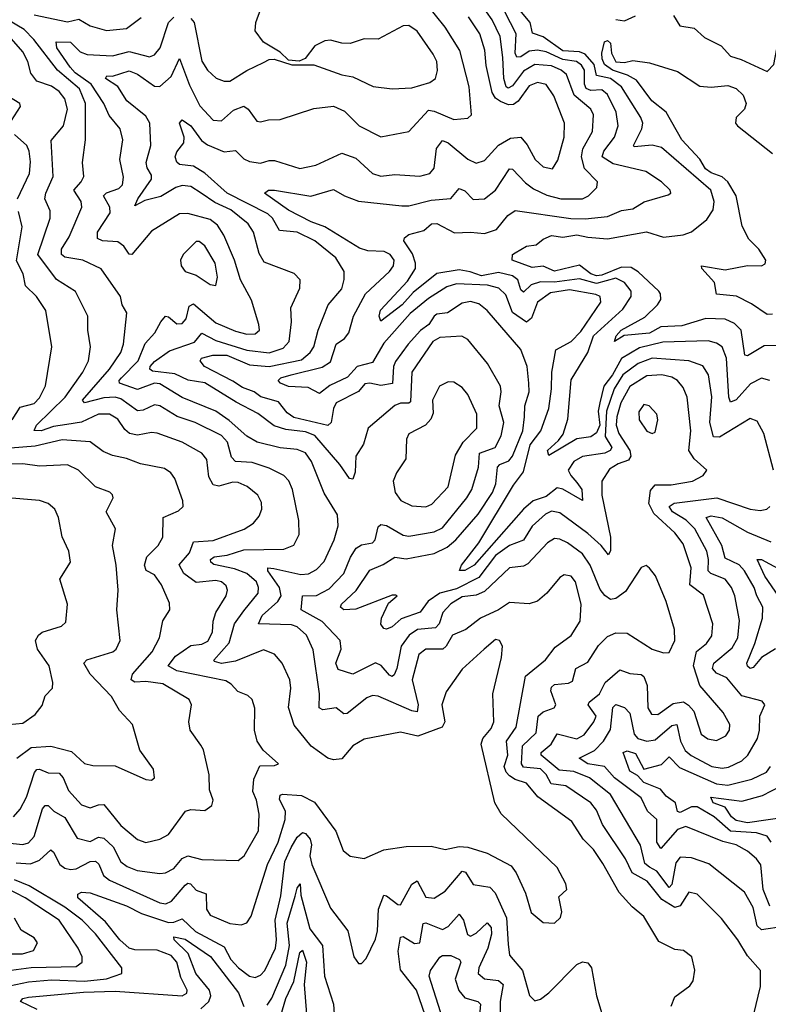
# Model space of a CAD drawing. Extents: x 1552033 to 1694788, y 811965 to 917215.
# Tile 534 of 632: x 1647064 to 1649740, y 901685 to 905205. Entities that reach past the tile are written whole.
import ezdxf

# ---------------------------------------------------------------- set-up
doc = ezdxf.new("R2010")
doc.units = 0

msp = doc.modelspace()

# ---------------------------------------------------------------- linework, layer by layer
at = {"layer": '0CON20XD'}
for points in [[(1648785, 903717.1), (1648794.3, 903765), (1648777.9, 903825), (1648785.3, 903875), (1648782, 903895), (1648735.7, 903975.7), (1648665, 904062.2), (1648644, 904074), (1648565, 904068.5), (1648540.4, 904055), (1648465.2, 903945), (1648461.2, 903838.8), (1648455, 903833.7), (1648425, 903834.3), (1648405, 903825.2), (1648309.5, 903745), (1648292.6, 903687.4), (1648265.3, 903644.7), (1648262.5, 903587.5), (1648255, 903562.2), (1648242.9, 903565), (1648207.8, 903615), (1648118.2, 903718.2), (1648085, 903731.2), (1648015, 903739.7), (1647973, 903753), (1647915, 903797.2), (1647837.9, 903837.9), (1647725, 903906.8), (1647665.9, 903915.9), (1647618.7, 903938.7), (1647538, 903948), (1647528.7, 903955), (1647529.6, 903965), (1647545, 903983.5), (1647599.4, 904020.6), (1647688.2, 904051.8), (1647715, 904084.2), (1647765, 904057.6), (1647875, 904023.1), (1647955, 904013.8), (1648005, 904031), (1648026.8, 904055), (1648034.7, 904125), (1648032.3, 904175), (1648065.5, 904245), (1648066.7, 904275), (1648045, 904297.8), (1647938, 904338), (1647919.2, 904369.2), (1647899.2, 904445), (1647880.9, 904475), (1647818.2, 904525), (1647761.8, 904551.8), (1647712.5, 904585), (1647675, 904608.9), (1647645, 904611.7), (1647622, 904605), (1647567.6, 904572.4), (1647511.4, 904558.6), (1647475, 904540), (1647485.5, 904565), (1647535.2, 904635), (1647535, 904649.2), (1647519.4, 904675), (1647515.3, 904695), (1647532.4, 904755), (1647528.8, 904835), (1647515, 904860), (1647447.1, 904915), (1647415, 904965.9), (1647370.9, 904995), (1647375, 905004), (1647395, 905003.1), (1647455, 905022.8), (1647485, 905009.8), (1647545, 904967.9), (1647565, 904966.6), (1647605, 905002.4), (1647635, 905066.9), (1647670.6, 904970.6), (1647707.4, 904897.4), (1647755, 904846.2), (1647785, 904843.8), (1647828.3, 904881.7), (1647865, 904895.3), (1647880.4, 904885), (1647911.7, 904841.7), (1647925, 904839.5), (1647952.6, 904847.4), (1647995, 904847.8), (1648115, 904888.1), (1648185, 904895.3), (1648225, 904877.5), (1648277.5, 904825), (1648355, 904786.4), (1648455, 904805.5), (1648525, 904881), (1648545, 904878.1), (1648615, 904848.2), (1648665, 904853.3), (1648678.1, 904865), (1648670, 904965), (1648637.5, 905095), (1648585, 905178.8), (1648515, 905264.1)], [(1647675, 905209.6), (1647687.4, 905195), (1647715, 905056.9), (1647735, 905024.6), (1647765.7, 904995.7), (1647794.7, 904984.7), (1647815, 904985.3), (1647875, 905023.5), (1647935, 905052.5), (1647955, 905063.3), (1647973.6, 905063.6), (1648036.2, 905043.8), (1648115, 905043.3), (1648215, 905008.5), (1648255, 905000.4), (1648326.7, 904966.7), (1648395, 904957.5), (1648465, 904961.2), (1648529.3, 904980.7), (1648549.5, 904995), (1648556.8, 905023.2), (1648554.2, 905055), (1648541.3, 905081.3), (1648485, 905164.6), (1648455, 905184.7), (1648435, 905183.3), (1648345, 905135.4), (1648295, 905136.2), (1648245, 905120), (1648215, 905121.1), (1648175, 905132.2), (1648155, 905129.1), (1648118.9, 905111.1), (1648083.8, 905066.2), (1648063, 905057), (1648025, 905060), (1647995, 905088.8), (1647935, 905124.3), (1647904.8, 905164.8), (1647908, 905195), (1647944.1, 905294.1)], [(1649758.4, 903595), (1649723.9, 903725), (1649699.5, 903769.5), (1649675, 903778.8), (1649565, 903712.2), (1649543.9, 903713.9), (1649530, 903765), (1649537.2, 903857.2), (1649525.8, 903935.8), (1649505, 903967.8), (1649455.2, 903985.2), (1649325, 903995.1), (1649275, 903976), (1649220.1, 903935), (1649188.2, 903885), (1649161, 903805), (1649157, 903715), (1649179.8, 903675), (1649174.2, 903665), (1649155, 903655.4), (1649075, 903642.9), (1649044.6, 903625), (1649024.6, 903595), (1649033.2, 903575), (1649055, 903550.4), (1649072.7, 903525), (1649075, 903486.2), (1649005, 903526.7), (1648985, 903531.1), (1648945, 903500.2), (1648898.9, 903485), (1648865, 903454.5), (1648688, 903255), (1648655, 903235.3), (1648635.8, 903235.8), (1648642.4, 903255), (1648705, 903334.6), (1648829.2, 903540.8), (1648865, 903588.5), (1648888.9, 903685), (1648926.2, 903735), (1648955.2, 903814.8), (1648965.2, 903885), (1648965.5, 903944.5), (1648980.4, 904025), (1649034.7, 904055), (1649069.2, 904090.8), (1649141.4, 904195), (1649138.8, 904215), (1649122.9, 904222.9), (1649029.4, 904239.4), (1648961.4, 904228.6), (1648914.4, 904195.6), (1648892.6, 904137.4), (1648875, 904123.3), (1648825, 904157.6), (1648801, 904221), (1648776.9, 904245), (1648736, 904256), (1648625, 904260.8), (1648590.4, 904249.6), (1648525, 904208.5), (1648460, 904155), (1648365, 904048.2), (1648325, 903980), (1648270, 903965), (1648235, 903926.8), (1648172.5, 903897.5), (1648135, 903868), (1648095, 903890.6), (1648025, 903893.2), (1647995.5, 903905), (1647987.1, 903915), (1647997.3, 903925), (1648034.3, 903935.7), (1648145, 903962.8), (1648175, 903982.1), (1648195.2, 904044.8), (1648225, 904065.3), (1648239.8, 904085), (1648256.5, 904145), (1648299.2, 904225), (1648385.9, 904305), (1648399.4, 904325), (1648402.5, 904345), (1648387.6, 904365), (1648366.3, 904376.3), (1648308.2, 904378.2), (1648278.4, 904388.4), (1648155, 904464.2), (1648105, 904482.6), (1648024.1, 904524.1), (1647938.8, 904585), (1647952.5, 904595), (1647975, 904595.8), (1648104.4, 904574.4), (1648185, 904597.5), (1648224.9, 904574.9), (1648275, 904556.8), (1648430.1, 904540.1), (1648455, 904539.1), (1648535, 904559.8), (1648604.4, 904565.6), (1648635, 904601.9), (1648655, 904592.9), (1648685, 904562.3), (1648725, 904564.1), (1648765, 904595.3), (1648815, 904671.5), (1648825, 904671.1), (1648871.6, 904621.6), (1648900.6, 904600.6), (1648948.2, 904578.2), (1648997.5, 904565), (1649075.2, 904564.8), (1649096.5, 904575), (1649126.4, 904605), (1649129.6, 904625), (1649082.8, 904672.8), (1649071.5, 904715), (1649076.4, 904743.6), (1649111.4, 904805), (1649114.2, 904865), (1649104.7, 904885), (1649045.2, 904935), (1649018.6, 905008.6), (1648999.4, 905025), (1648965, 905040.1), (1648905, 905044.3), (1648865, 905021.3), (1648825, 904968), (1648810, 904960), (1648802.9, 904965), (1648794, 904995), (1648790.5, 905069.5), (1648781, 905145), (1648752.2, 905205), (1648711.9, 905261.9)], [(1649745, 903915.4), (1649715, 903923.3), (1649676.5, 903903.5), (1649625, 903846.5), (1649605, 903837.1), (1649598.4, 903855), (1649589.6, 903995), (1649575, 904035.3), (1649555, 904049), (1649525, 904056.8), (1649362, 904052), (1649278.6, 904031.4), (1649215, 903993.7), (1649182.8, 903935), (1649151.7, 903895), (1649137.9, 903835), (1649131.4, 903805), (1649137.6, 903755), (1649125, 903727.6), (1649105, 903713.3), (1649055, 903705.9), (1648955, 903646.7), (1648950, 903665), (1648989.8, 903700.2), (1649006.4, 903723.6), (1649023.1, 903776.9), (1649035, 903917.1), (1649095, 904014.6), (1649114.9, 904075), (1649219.8, 904170.2), (1649249.7, 904215), (1649249.8, 904235), (1649226, 904265), (1649195, 904280.9), (1649125, 904261.3), (1649065, 904278.6), (1648975, 904267.2), (1648925, 904267.7), (1648892.5, 904257.5), (1648865, 904230.4), (1648855, 904239.5), (1648844.1, 904275), (1648825, 904289.1), (1648775, 904300.9), (1648715, 904288.7), (1648674.2, 904304.1), (1648635, 904310.9), (1648555, 904297.9), (1648470.5, 904229.5), (1648431.1, 904185), (1648355, 904127.1), (1648348.9, 904145), (1648353.4, 904166.6), (1648449.7, 904270.3), (1648478.3, 904315), (1648479, 904335), (1648468.3, 904368.3), (1648437.3, 904415), (1648438.9, 904425), (1648455, 904436.5), (1648508.7, 904451.3), (1648535.3, 904474.7), (1648555, 904476.4), (1648617.4, 904442.6), (1648675, 904445.9), (1648725, 904440.3), (1648768.5, 904455), (1648808.7, 904505), (1648835, 904522.5), (1649033.9, 904493.9), (1649085, 904493), (1649165, 904501.9), (1649215, 904523.4), (1649255, 904529.2), (1649295.8, 904554.2), (1649381.7, 904578.3), (1649391.2, 904585), (1649388.6, 904595), (1649357.8, 904625), (1649302, 904662), (1649185, 904689.7), (1649145.8, 904715), (1649151.7, 904735), (1649190.4, 904785), (1649202.5, 904825), (1649196.3, 904875), (1649165, 904937.4), (1649145, 904953.8), (1649105, 904951.4), (1649088.9, 904958.9), (1649082.5, 904975), (1649082.5, 905025), (1649072.4, 905042.4), (1649054.1, 905055), (1649005, 905062.3), (1648945, 905090.4), (1648915, 905096.4), (1648885, 905092.5), (1648855, 905072.5), (1648840.9, 905070.9), (1648834.7, 905085), (1648838.9, 905155), (1648776.1, 905275)], [(1649400.6, 905220.6), (1649423.1, 905183.1), (1649474.7, 905174.7), (1649511.1, 905141.1), (1649571.5, 905111.5), (1649605, 905074.2), (1649643, 905063), (1649735, 905020), (1649758.9, 905045), (1649774.5, 905125.5), (1649779.1, 905265)], [(1649821.7, 904041.7), (1649725, 904038.4), (1649665, 904003.3), (1649655.3, 904005.3), (1649642.6, 904095), (1649618.9, 904118.9), (1649585, 904134.3), (1649516.4, 904136.4), (1649430.9, 904110.9), (1649355, 904106.7), (1649315, 904084.7), (1649224.5, 904075.5), (1649190, 904055), (1649196.2, 904075), (1649213.5, 904095), (1649298, 904142), (1649344.1, 904185), (1649355.2, 904204.8), (1649354.7, 904225), (1649348.1, 904235), (1649275, 904304), (1649248.8, 904318.8), (1649215, 904320.3), (1649145, 904291.1), (1649125, 904289.5), (1649105, 904296.6), (1649065, 904327.3), (1648975, 904305.7), (1648935, 904323.6), (1648895, 904318.5), (1648823.8, 904345), (1648825.7, 904365), (1648835, 904371.5), (1648875, 904395.2), (1648910.1, 904399.9), (1648935, 904420), (1648965, 904433), (1649005, 904427), (1649055, 904436.4), (1649095, 904427), (1649165, 904422.1), (1649303.8, 904446.2), (1649365, 904427), (1649435, 904435.9), (1649465, 904446.2), (1649519.9, 904490.1), (1649542.5, 904525), (1649546.6, 904555), (1649534.1, 904595), (1649357.9, 904747.9), (1649325, 904756), (1649260.6, 904750.6), (1649257.3, 904755), (1649287.5, 904815), (1649291.5, 904835), (1649284.4, 904855), (1649214.5, 904965), (1649175, 904994.3), (1649126, 905005), (1649116.7, 905045), (1649085, 905081.4), (1649065, 905090.3), (1649005, 905093.9), (1648935, 905143.8), (1648896.5, 905156.5), (1648888.4, 905195), (1648845, 905246.8)], [(1647050.8, 902190.8), (1647102.8, 902187.2), (1647135, 902200.5), (1647175, 902236.9), (1647185, 902228.6), (1647206.6, 902185), (1647225, 902171), (1647245, 902166.5), (1647265, 902169), (1647315, 902195.2), (1647335, 902196.1), (1647346, 902186), (1647363.4, 902145), (1647385, 902128.4), (1647565, 902047.4), (1647585.5, 902044.5), (1647606.8, 902053.2), (1647655, 902111.1), (1647665, 902117.4), (1647674, 902115), (1647695, 902092.8), (1647729.8, 902079.8), (1647731.8, 902025), (1647745, 902003.8), (1647815, 901973.3), (1647855, 901969.2), (1647875, 901975.6), (1647890.5, 901999.5), (1647949.7, 902185), (1647987.8, 902265), (1648013.1, 902345), (1648014, 902375), (1647992.9, 902417.1), (1647995, 902431.9), (1648003.5, 902436.5), (1648071.4, 902431.4), (1648117.1, 902407.1), (1648194, 902304), (1648219.6, 902235), (1648244.7, 902214.7), (1648295, 902206.5), (1648365, 902236.5), (1648445, 902249.2), (1648535, 902250.5), (1648585, 902237.8), (1648635, 902248.8), (1648665, 902246.4), (1648735, 902224.7), (1648819.9, 902179.9), (1648838.8, 902155), (1648871.7, 902081.7), (1648892.4, 902012.4), (1648935, 901977.5), (1648975, 901974.3), (1648996.7, 901995), (1649002, 902015), (1648990.7, 902069.3), (1649020, 902095), (1649015.8, 902115), (1648985, 902173.8), (1648785.3, 902365.3), (1648762.3, 902405), (1648713.7, 902615), (1648719.5, 902635), (1648748.9, 902671.1), (1648758.8, 902695), (1648754.8, 902795.2), (1648785.8, 902925), (1648788.9, 902965), (1648778.6, 902985), (1648765, 902988.8), (1648723.8, 902955), (1648645, 902882.7), (1648587.6, 902802.4), (1648573.1, 902755), (1648583.2, 902695), (1648573.6, 902675), (1648486.3, 902643.7), (1648425, 902657.7), (1648295, 902632.7), (1648255, 902608.8), (1648215, 902561.8), (1648185, 902558.8), (1648164.7, 902564.7), (1648105, 902607.5), (1648045, 902683.1), (1648024.2, 902745.8), (1648033.4, 902815), (1648029.3, 902845), (1648001.8, 902905), (1647975, 902937.1), (1647935, 902951.8), (1647835, 902911.7), (1647785, 902903), (1647760.4, 902910.4), (1647757.7, 902915), (1647812.3, 902977.7), (1647832, 903045), (1647865, 903091), (1647915.7, 903155), (1647917.3, 903175), (1647910.2, 903195), (1647875.9, 903225), (1647831.4, 903241.4), (1647757.3, 903257.3), (1647746.9, 903265), (1647746.3, 903275), (1647758.9, 903285), (1647805, 903290), (1647865, 903309.9), (1648008, 903312), (1648043.5, 903326.5), (1648062.1, 903365), (1648062, 903415), (1648039.2, 903525), (1648025.9, 903555.9), (1648007.3, 903575), (1647955, 903602.2), (1647895, 903621.6), (1647835, 903625.9), (1647820.8, 903640.8), (1647806.8, 903695), (1647785, 903718.8), (1647691.5, 903765), (1647626.5, 903786.5), (1647565, 903824.8), (1647545, 903828.2), (1647505, 903808.7), (1647485, 903806.5), (1647425, 903849.3), (1647405, 903854.9), (1647365, 903852.9), (1647294.8, 903834.8), (1647287.6, 903845), (1647385.2, 903955), (1647424.8, 904015), (1647434.8, 904045), (1647446.5, 904156.5), (1647430.4, 904185), (1647423.5, 904215), (1647355, 904314.5), (1647289.4, 904345), (1647225.6, 904355.6), (1647213.3, 904365), (1647213.5, 904385), (1647241, 904429), (1647285.3, 904534.7), (1647283.1, 904555), (1647256.7, 904595), (1647283.9, 904625), (1647293.2, 904645), (1647288.4, 904695), (1647298.9, 904775), (1647298.7, 904905), (1647277.5, 904957.5), (1647198.9, 905025), (1647114.4, 905134.4), (1647079.7, 905169.7), (1647021.8, 905205)], [(1647115, 905222.4), (1647235, 905197.9), (1647275, 905207.5), (1647315, 905182.8), (1647374, 905166), (1647445, 905174.1), (1647497.4, 905212.6)], [(1647972.6, 903242.6), (1648068.9, 903221.1), (1648096.2, 903223.8), (1648125, 903238.8), (1648151.8, 903268.2), (1648187.8, 903345), (1648202.3, 903395), (1648199.5, 903435), (1648152.3, 903512.3), (1648106.6, 903625), (1648085, 903655.9), (1648055, 903667.9), (1647995, 903674.3), (1647912.2, 903695), (1647875, 903715.9), (1647812.5, 903772.5), (1647764.9, 903804.9), (1647645, 903854.1), (1647565, 903902.9), (1647545, 903905.3), (1647485, 903882.7), (1647420, 903905), (1647419, 903915), (1647427.1, 903925), (1647487.2, 903985), (1647512.5, 904047.5), (1647546.8, 904085), (1647568.1, 904125), (1647585, 904144.7), (1647595, 904142.8), (1647625, 904117.5), (1647645, 904119.3), (1647658.6, 904135), (1647669.2, 904180.8), (1647685, 904189.1), (1647765, 904120.9), (1647835, 904091.2), (1647875, 904080.2), (1647905, 904081.4), (1647920.4, 904095), (1647918.6, 904115), (1647892.1, 904202.1), (1647852.6, 904275), (1647831.5, 904345), (1647793.3, 904435), (1647770.6, 904470.6), (1647745, 904490.8), (1647665, 904511.8), (1647635, 904510.7), (1647535, 904449.1), (1647465, 904365.6), (1647455, 904367.1), (1647435.4, 904395), (1647415, 904410.4), (1647360, 904415), (1647342.3, 904422.3), (1647342, 904445), (1647386.9, 904515), (1647385.9, 904535), (1647363.2, 904575), (1647373.7, 904586.3), (1647418.1, 904601.9), (1647431.6, 904615), (1647435, 904642.5), (1647421.9, 904705), (1647432.7, 904775), (1647422.3, 904815), (1647383.1, 904863.1), (1647364.8, 904905), (1647319.3, 904975), (1647262.2, 905015), (1647243.6, 905035), (1647196.5, 905105), (1647193.5, 905126.5), (1647245, 905124.7), (1647280.1, 905090.1), (1647305, 905080.8), (1647395, 905076.3), (1647455, 905090.9), (1647527.5, 905072.5), (1647545, 905080), (1647565.5, 905104.5), (1647595.3, 905195), (1647615, 905213.8)], [(1649795, 901962.4), (1649715, 901951.5), (1649699.4, 901965), (1649685, 902031.1), (1649655, 902085.4), (1649527.3, 902187.3), (1649465, 902208.2), (1649425, 902211.1), (1649409.3, 902190.7), (1649395, 902112.5), (1649385, 902102.6), (1649340.6, 902160.6), (1649315, 902175.5), (1649298.7, 902188.7), (1649283.3, 902253.3), (1649175.2, 902435), (1649100, 902495), (1649045, 902517.6), (1648992.2, 902522.2), (1648927.2, 902575), (1648927.4, 902585), (1648963.5, 902615), (1648985, 902652.2), (1649055, 902633.3), (1649081.3, 902648.7), (1649116.5, 902695), (1649123.7, 902715), (1649095.3, 902755), (1649099.2, 902765), (1649136, 902795), (1649156.6, 902835), (1649209.2, 902880.8), (1649245, 902867.8), (1649285, 902863.6), (1649295, 902856.2), (1649306.2, 902825), (1649309.5, 902745), (1649321.9, 902721.9), (1649345, 902721.4), (1649399.3, 902760.7), (1649435.9, 902765.9), (1649454.6, 902754.6), (1649472.8, 902732.8), (1649500.1, 902650.1), (1649523.8, 902633.8), (1649555, 902627.9), (1649588.2, 902645), (1649600.4, 902665), (1649602.5, 902685), (1649578.6, 902728.6), (1649494.6, 902824.6), (1649471.9, 902895), (1649483.5, 902946.5), (1649518.4, 902975), (1649537.4, 903002.6), (1649541.3, 903045), (1649507.8, 903147.8), (1649458.9, 903185), (1649464.4, 903245), (1649435, 903330.5), (1649405, 903370), (1649330, 903440), (1649312.4, 903475), (1649318.5, 903521.5), (1649335, 903541.6), (1649392.6, 903542.6), (1649469.2, 903555), (1649506.7, 903575), (1649519.4, 903595), (1649475, 903635.4), (1649456.1, 903665), (1649462.4, 903735), (1649449.4, 903855), (1649435, 903890.5), (1649415.2, 903915.2), (1649395, 903926.6), (1649358.8, 903935), (1649305, 903932.1), (1649245, 903893.7), (1649212.8, 903835), (1649197.6, 903785), (1649195.4, 903755), (1649205.5, 903725), (1649244.6, 903665), (1649248.6, 903645), (1649239.3, 903630.7), (1649202.7, 903617.3), (1649172.4, 903597.6), (1649144.7, 903555), (1649144.7, 903505.3), (1649175.2, 903355.2), (1649175, 903307.5), (1649167.8, 903292.2), (1649142.1, 903325), (1649095, 903367.5), (1648995, 903441.8), (1648965, 903448.1), (1648943.1, 903436.9), (1648895, 903394.1), (1648865, 903344.3), (1648815, 903325.6), (1648765, 903289.9), (1648705, 903210.4), (1648625, 903170.2), (1648565, 903155.1), (1648524.1, 903125.9), (1648495, 903086.3), (1648426.7, 903063.3), (1648395, 903033.8), (1648375, 903025.5), (1648365, 903028.6), (1648355, 903043.8), (1648356.9, 903065), (1648381.5, 903118.5), (1648412.5, 903145), (1648408, 903148), (1648395, 903148), (1648265, 903097.2), (1648222.9, 903095), (1648210, 903105), (1648213.7, 903115), (1648266.1, 903163.9), (1648315, 903237.2), (1648363.4, 903256.6), (1648405, 903282.9), (1648445, 903278), (1648545, 903296.8), (1648591.2, 903318.8), (1648622.3, 903345), (1648702.9, 903437.1), (1648753.4, 903515), (1648766.1, 903545), (1648771.5, 903605), (1648780, 903615), (1648812.2, 903627.8), (1648825, 903644.7), (1648862.6, 903735), (1648868.4, 903785), (1648869.8, 903825), (1648884.3, 903875), (1648883.8, 903905), (1648877.8, 903965), (1648855, 904025.8), (1648735, 904165.3), (1648705, 904188.6), (1648675, 904197), (1648645, 904191.6), (1648593.3, 904156.7), (1648555, 904152.4), (1648545, 904145.2), (1648525.7, 904115), (1648495.9, 904094.1), (1648452.8, 904045), (1648406.8, 903983.2), (1648399.5, 903965), (1648395.9, 903904.1), (1648355, 903897.2), (1648315, 903905.2), (1648297.1, 903902.9), (1648274.7, 903875.3), (1648195.4, 903835), (1648184.8, 903815), (1648176.9, 903765), (1648165.7, 903754.3), (1648043, 903783), (1648019.9, 903799.9), (1647989, 903839), (1647926.2, 903856.2), (1647901.3, 903875), (1647859.7, 903889.7), (1647825, 903913.1), (1647724.2, 903965), (1647708.8, 903985), (1647713.3, 903995), (1647753.9, 904006.1), (1647804.5, 904005.5), (1647885, 903970.5), (1647955, 903965.4), (1648071, 903989), (1648101.9, 904015), (1648115.6, 904035), (1648131, 904095), (1648166.3, 904185), (1648215, 904242.9), (1648224.1, 904275.9), (1648223.9, 904305), (1648193.4, 904353.4), (1648119.2, 904415), (1648055, 904444.8), (1647991.8, 904451.8), (1647966.9, 904495), (1647950.6, 904510.6), (1647804.9, 904584.9), (1647725.8, 904655.8), (1647685, 904681.7), (1647635, 904687.3), (1647625, 904695.5), (1647619.2, 904715), (1647625, 904732.3), (1647650.3, 904765), (1647651.9, 904785), (1647635.4, 904835), (1647645, 904846.9), (1647675, 904825.7), (1647713.7, 904773.7), (1647735, 904757.7), (1647795, 904732.2), (1647835, 904736.8), (1647865, 904707.1), (1647885, 904698), (1647925, 904691.8), (1647955, 904702.2), (1647975, 904701.9), (1648065, 904673.5), (1648122, 904685), (1648215, 904727.6), (1648265, 904710), (1648325, 904655.3), (1648355, 904645.3), (1648405, 904651.4), (1648494.3, 904645.7), (1648530, 904655), (1648545.3, 904674.7), (1648553.8, 904745), (1648575, 904773.1), (1648595, 904764.7), (1648665, 904706), (1648695, 904692.1), (1648725, 904701.8), (1648775, 904756.8), (1648818.5, 904781.5), (1648855, 904784.7), (1648878.1, 904758.1), (1648906, 904705), (1648935, 904678.5), (1648968.5, 904671.5), (1648987.3, 904702.7), (1649010.3, 904785), (1649011.6, 904835), (1648972.7, 904932.7), (1648945, 904972.9), (1648915, 904980.5), (1648885, 904968.5), (1648845, 904914.3), (1648828.2, 904901.8), (1648811.1, 904901.1), (1648782.1, 904912.1), (1648764, 904925), (1648752, 904945), (1648730.7, 905040.7), (1648726, 905096), (1648708.4, 905155), (1648667.8, 905215)], [(1649195, 905206.3), (1649225, 905200.7), (1649265, 905219.3)], [(1646995, 902264.6), (1647075, 902256.1), (1647095, 902262.6), (1647115.4, 902284.6), (1647145, 902383.1), (1647155, 902395.4), (1647165, 902395.5), (1647185.4, 902375), (1647225, 902352.8), (1647268.6, 902278.6), (1647315, 902267.2), (1647345, 902282.6), (1647365, 902278.3), (1647397.7, 902247.7), (1647425, 902194.2), (1647447.4, 902177.4), (1647483.2, 902163.2), (1647565, 902151.8), (1647585, 902154.7), (1647615, 902170.3), (1647645, 902205.8), (1647665, 902215.2), (1647715, 902201.9), (1647845, 902199.4), (1647865.5, 902215), (1647917.5, 902305), (1647919.6, 902365), (1647910, 902415), (1647897, 902445), (1647900.3, 902489.7), (1647922.6, 902537.4), (1647975, 902538.1), (1647988.8, 902545), (1647933.6, 902593.6), (1647912.2, 902625), (1647903.1, 902665), (1647903.9, 902743.9), (1647895, 902774), (1647878.7, 902788.7), (1647843.5, 902803.5), (1647819.7, 902829.7), (1647800.8, 902840.9), (1647625, 902877.2), (1647594.3, 902895), (1647620.7, 902929.3), (1647675, 902967.3), (1647715, 902972.4), (1647736.5, 902983.5), (1647752.4, 903015), (1647755.6, 903055), (1647764.2, 903085), (1647801.2, 903145), (1647806, 903165), (1647801.2, 903181.2), (1647784.8, 903194.8), (1647765, 903200.4), (1647695, 903193.1), (1647650.8, 903225), (1647633.6, 903256.4), (1647671.2, 903298.8), (1647685, 903338.2), (1647755, 903343.1), (1647866, 903384), (1647900, 903405), (1647920.1, 903429.9), (1647928.8, 903455), (1647928.3, 903478.3), (1647914.7, 903504.7), (1647876.3, 903536.3), (1647845, 903550.7), (1647825, 903551.3), (1647775, 903537.4), (1647755, 903542.3), (1647740.2, 903570.2), (1647732.8, 903632.8), (1647714.8, 903654.8), (1647644.4, 903695), (1647555, 903726.3), (1647535, 903728.6), (1647485, 903719.6), (1647456.2, 903726.1), (1647439.3, 903739.3), (1647415, 903776.8), (1647385, 903794.8), (1647345, 903794.8), (1647285, 903766.1), (1647232.5, 903757.5), (1647185, 903750.8), (1647140.8, 903735), (1647115.7, 903735.7), (1647123.8, 903755), (1647226.8, 903855), (1647289.4, 903945), (1647309.1, 903985), (1647316.8, 904035), (1647306.9, 904095), (1647307.5, 904145), (1647263.3, 904233.3), (1647195, 904276.2), (1647128, 904365), (1647172.5, 904495), (1647172.1, 904522.1), (1647154.1, 904565), (1647157.1, 904585), (1647183.8, 904645), (1647176.7, 904773.2), (1647220.6, 904825), (1647234.3, 904885), (1647225, 904922.2), (1647205, 904948.6), (1647177.6, 904967.6), (1647125.2, 904985.2), (1647103.4, 905013.4), (1647092.3, 905055), (1647075, 905089.6), (1647026.4, 905146.4)], [(1649755, 904152.3), (1649735, 904151.2), (1649679.4, 904189.4), (1649626.5, 904216.5), (1649553.9, 904223.9), (1649546.7, 904265), (1649502, 904315), (1649501.2, 904325), (1649585, 904311.2), (1649665, 904326.1), (1649715, 904325.6), (1649727.8, 904332.2), (1649730.6, 904345), (1649706.2, 904385), (1649670.5, 904420.5), (1649646.4, 904466.4), (1649625, 904575.4), (1649595.4, 904625), (1649575, 904643.2), (1649535, 904657.9), (1649515, 904672.2), (1649495, 904705.9), (1649431, 904775), (1649374.7, 904874.7), (1649323.8, 904915), (1649268.4, 904988.4), (1649236.8, 905006.8), (1649182.6, 905025), (1649154.6, 905045), (1649145.3, 905065), (1649144.5, 905085.5), (1649154.2, 905125.8), (1649165, 905130.5), (1649175, 905120.8), (1649178.6, 905085), (1649194.2, 905054.2), (1649225, 905052.2), (1649255, 905059.2), (1649315, 905050.8), (1649415, 905019.5), (1649495, 904967.8), (1649535, 904963.5), (1649595, 904969.4), (1649625, 904959.3), (1649649.3, 904935), (1649660.5, 904905), (1649654.8, 904885), (1649624.4, 904855), (1649622.9, 904835), (1649630, 904825), (1649755, 904726.4)], [(1647034.5, 904845), (1647067.1, 904895), (1647064.3, 904905), (1647015, 904935.6)], [(1647055.9, 904565), (1647098.4, 904655), (1647102.8, 904697.2), (1647098, 904735), (1647088.9, 904755), (1647045.4, 904795)], [(1647036.7, 903775), (1647065, 903819.3), (1647115, 903833.3), (1647135, 903852.5), (1647156.1, 903896.1), (1647178.7, 904035), (1647156.7, 904165), (1647123.9, 904215), (1647085, 904253.8), (1647076.3, 904296.3), (1647052.5, 904342.5), (1647072.6, 904465), (1647059, 904519)], [(1647765, 904254.4), (1647771.1, 904285), (1647762.2, 904335), (1647725, 904396.1), (1647705, 904411.8), (1647695, 904411.8), (1647647.7, 904365), (1647638.2, 904345), (1647640.6, 904325), (1647654.6, 904304.6), (1647695, 904291.5), (1647745, 904258.5), (1647765, 904254.4)], [(1648515, 903463.1), (1648536.7, 903473.3), (1648595.3, 903535), (1648621.4, 903648.6), (1648649.2, 903695), (1648697.8, 903745), (1648697.5, 903795), (1648665.2, 903865.2), (1648645, 903890.5), (1648615, 903909.1), (1648595, 903910), (1648564.5, 903895), (1648539.7, 903845), (1648541.3, 903798.7), (1648533.3, 903776.7), (1648514.2, 903755.8), (1648455, 903724.3), (1648446.2, 903705), (1648444.2, 903635), (1648410.7, 903585), (1648398.2, 903555), (1648405.5, 903515), (1648425.9, 903485.9), (1648465, 903467.3), (1648515, 903463.1)], [(1649325, 903725.7), (1649335, 903730), (1649344.5, 903774.5), (1649340.6, 903795), (1649314.3, 903824.3), (1649295, 903829.2), (1649276.4, 903803.6), (1649278.5, 903775), (1649305, 903734.4), (1649325, 903725.7)], [(1649671.9, 901585), (1649711.7, 901748.3), (1649711.2, 901805), (1649665, 901858), (1649631.2, 901915), (1649571.8, 901991.8), (1649485, 902078.8), (1649455, 902086.2), (1649425, 902036.3), (1649405, 902030.3), (1649359.6, 902059.6), (1649306.2, 902125), (1649253.5, 902155), (1649229.4, 902205), (1649147, 902327), (1649125, 902378.5), (1649105.5, 902405.5), (1649015.4, 902465.4), (1648963, 902473), (1648945, 902506), (1648925, 902526.7), (1648865, 902532.5), (1648857.9, 902545), (1648860.6, 902609.4), (1648910, 902655), (1648917.5, 902715), (1648935, 902730.2), (1648974.4, 902745), (1648980.4, 902755), (1648962, 902805), (1648965, 902819.2), (1648975, 902828.3), (1649025, 902833), (1649039.8, 902840.2), (1649052, 902885), (1649095, 902908.5), (1649132.1, 902967.9), (1649165, 902999.3), (1649195, 903012.8), (1649235, 903012), (1649325, 902954.7), (1649365, 902941.9), (1649385, 902942.9), (1649406, 902985), (1649403.9, 903025), (1649374.6, 903125), (1649336.7, 903216.7), (1649315, 903244), (1649303.6, 903253.6), (1649285, 903246.2), (1649229, 903161), (1649195, 903135.3), (1649175, 903132.5), (1649155, 903146.1), (1649138.3, 903168.3), (1649103.1, 903255), (1649075.1, 903295.1), (1649021.5, 903335), (1648995, 903347.5), (1648975, 903349.6), (1648950, 903335), (1648880.3, 903259.7), (1648865, 903251.8), (1648815, 903244.7), (1648725, 903160.4), (1648695, 903147.4), (1648645, 903141.6), (1648605, 903116.7), (1648576.5, 903085), (1648563.1, 903045), (1648549.7, 903030.3), (1648485.4, 903024.6), (1648455.3, 903005), (1648427.3, 902965), (1648412.2, 902885), (1648402.5, 902862.5), (1648395, 902857.2), (1648385, 902861.1), (1648355.8, 902895.8), (1648335, 902905.2), (1648255, 902865.3), (1648201.5, 902881.5), (1648193.3, 902905), (1648213.2, 902955), (1648209.1, 902985), (1648145, 903053.3), (1648070, 903095), (1648074.7, 903145), (1648125, 903146.6), (1648170.3, 903169.7), (1648221.9, 903225), (1648246.5, 903283.5), (1648266.7, 903315), (1648285, 903327.8), (1648324.3, 903335), (1648334, 903345), (1648345, 903391.4), (1648355, 903400.3), (1648375, 903396.7), (1648435, 903362.6), (1648455, 903358), (1648545, 903374), (1648575, 903387.8), (1648662.5, 903495), (1648679.3, 903525), (1648703.5, 903605), (1648706.8, 903655), (1648763.5, 903675), (1648785, 903717.1)], [(1647041.5, 902355), (1647065, 902382.5), (1647088.3, 902425), (1647116.9, 902513.1), (1647125, 902523.9), (1647135, 902525.8), (1647165, 902512.4), (1647205, 902511.2), (1647219.1, 902495), (1647238.7, 902448.7), (1647285, 902398.4), (1647315, 902387.2), (1647345, 902398.2), (1647365, 902398.8), (1647425, 902324.6), (1647485, 902273.8), (1647515, 902263.3), (1647564.7, 902275.3), (1647595, 902291.5), (1647656, 902375), (1647675, 902381.1), (1647725, 902377.5), (1647750.8, 902395), (1647755.7, 902415), (1647742, 902452), (1647740.5, 902505), (1647720.8, 902595), (1647711.6, 902611.6), (1647673.1, 902665), (1647668.6, 902695), (1647677.8, 902755), (1647670, 902775), (1647575, 902830.3), (1647515, 902838.7), (1647475, 902836.3), (1647462.6, 902845), (1647467.1, 902865), (1647537.7, 902945), (1647563.1, 902995), (1647574.8, 903055.2), (1647600, 903095), (1647598.9, 903118.9), (1647570, 903185), (1647545, 903220), (1647516.3, 903236.3), (1647509.3, 903255), (1647518.2, 903285), (1647558.5, 903325), (1647575.2, 903354.8), (1647576.5, 903425), (1647631.3, 903448.7), (1647648.1, 903465), (1647647.3, 903485), (1647618.2, 903565), (1647604.5, 903585), (1647581, 903601), (1647495, 903617.2), (1647445, 903636.4), (1647395, 903646.4), (1647361.5, 903661.5), (1647315, 903696.1), (1647215, 903703), (1647119.2, 903680.8), (1646985, 903669.9)], [(1647053.8, 902565), (1647105, 902602.8), (1647175, 902607.6), (1647248.9, 902588.9), (1647295.4, 902545.4), (1647325, 902539.1), (1647405, 902537.8), (1647515, 902488.6), (1647535, 902486), (1647545.6, 902495), (1647542.5, 902525), (1647493.7, 902593.7), (1647466.4, 902685), (1647420, 902735), (1647392.3, 902785), (1647315, 902864.6), (1647293.1, 902905), (1647303.5, 902916.5), (1647396.9, 902945), (1647408.2, 902955), (1647422.9, 902985), (1647410.9, 903095), (1647415.3, 903165), (1647408.2, 903255), (1647395.4, 903325), (1647405.6, 903385), (1647372.5, 903445), (1647398.1, 903495), (1647395, 903505.8), (1647385.3, 903515.3), (1647335, 903534.6), (1647273.8, 903595), (1647235, 903613.2), (1647135, 903608.6), (1647075, 903617.6), (1647005, 903615.5)], [(1647025, 902685.4), (1647075, 902690), (1647119.5, 902720.5), (1647143.6, 902753.6), (1647155, 902788.1), (1647180.5, 902815), (1647182.5, 902835), (1647168.5, 902895), (1647127.9, 902955), (1647120.5, 902985), (1647130.6, 903005), (1647144.2, 903015), (1647213.3, 903036.7), (1647228.5, 903051.5), (1647234.4, 903115), (1647207.3, 903205), (1647245.5, 903265), (1647239.6, 903305), (1647215, 903356.2), (1647202.5, 903425), (1647188.9, 903455), (1647165.8, 903475), (1647135, 903485.5), (1647007, 903497)], [(1649745, 902035.5), (1649721.6, 902095), (1649713.3, 902183.3), (1649697.8, 902205), (1649665, 902232.8), (1649625, 902254.8), (1649577.4, 902267.4), (1649445, 902320.7), (1649415, 902309.7), (1649355, 902242.2), (1649340.6, 902265), (1649341.6, 902345), (1649307.8, 902375), (1649285, 902422.4), (1649189.8, 902495), (1649154.6, 902534.6), (1649094.6, 902545), (1649064, 902565), (1649118.1, 902591.9), (1649150.9, 902625), (1649175, 902667.7), (1649183.5, 902746.5), (1649195, 902756.3), (1649225.5, 902745.5), (1649245, 902726.1), (1649260.6, 902650.6), (1649273.6, 902635), (1649305, 902625.3), (1649335, 902629.8), (1649395, 902681.6), (1649412.9, 902685), (1649425.5, 902625), (1649442.5, 902592.5), (1649463.9, 902573.9), (1649537.8, 902535), (1649575, 902528.9), (1649597.6, 902532.4), (1649644.6, 902555), (1649666.6, 902575), (1649701, 902635), (1649708.4, 902665), (1649709.2, 902715), (1649727.5, 902755), (1649718, 902768), (1649645, 902787.4), (1649591.4, 902851.4), (1649555, 902868.9), (1649540.5, 902885), (1649544.7, 902905), (1649610.7, 902959.3), (1649630.4, 902995), (1649637.1, 903057.1), (1649619.4, 903145), (1649607.5, 903175), (1649585.3, 903205), (1649534.6, 903224.6), (1649525, 903234.6), (1649526.2, 903275), (1649519.4, 903305), (1649476.8, 903385), (1649446.2, 903416.2), (1649397, 903445), (1649384.7, 903465), (1649403.2, 903476.8), (1649555.2, 903495.2), (1649674.6, 903455.4), (1649710.1, 903449.9), (1649734.2, 903455), (1649745, 903464.5)], [(1649765, 902955.2), (1649715.7, 902925), (1649685, 902888.9), (1649675, 902885.5), (1649665, 902893.3), (1649663.2, 902905), (1649691.7, 902975), (1649718.3, 903065), (1649720, 903105), (1649698.1, 903145), (1649689.5, 903175), (1649654.8, 903235), (1649635, 903255.8), (1649585, 903279.4), (1649573.1, 903325), (1649517.5, 903425), (1649535, 903431.1), (1649575, 903424.5), (1649665, 903372.8), (1649748.2, 903338.2)], [(1649803.4, 903105), (1649726.8, 903215), (1649699.2, 903275), (1649715, 903275.3), (1649831.9, 903211.9)], [(1649391.8, 901678.2), (1649405, 901711.2), (1649458.8, 901751.2), (1649471.2, 901768.8), (1649476.9, 901806.9), (1649465.7, 901855), (1649436.6, 901876.6), (1649405, 901880.9), (1649348.8, 901908.8), (1649295, 901998.7), (1649252.9, 902032.9), (1649206.7, 902085), (1649148.7, 902188.7), (1649115, 902238.2), (1649077.6, 902275), (1649037.9, 902337.9), (1648916, 902426), (1648875.5, 902475), (1648835, 902488.2), (1648815, 902501.3), (1648802.1, 902515), (1648796, 902535), (1648808, 902575), (1648803.8, 902625), (1648838.3, 902675), (1648872.2, 902857.8), (1648943.4, 902916.6), (1648977.8, 902962.2), (1649035, 903003.1), (1649066.7, 903055), (1649070.8, 903115), (1649050.6, 903195), (1649035, 903215.4), (1649010.2, 903219.8), (1648995, 903210.6), (1648947.8, 903155), (1648914, 903126), (1648885, 903117.1), (1648815, 903121.6), (1648775.2, 903094.8), (1648711.1, 903065), (1648658.5, 903025), (1648610.4, 903005), (1648588.2, 902965), (1648575.8, 902954.3), (1648515, 902954.7), (1648490.6, 902935), (1648466.1, 902845), (1648487.8, 902755), (1648485, 902730.9), (1648465, 902733.8), (1648345, 902786), (1648325, 902788.5), (1648305, 902780), (1648234.5, 902724.5), (1648222.8, 902722.8), (1648195.3, 902745.3), (1648147.1, 902737.1), (1648134.6, 902745), (1648135.9, 902795), (1648112.2, 902952.2), (1648088.8, 903005), (1648055, 903034.4), (1648035, 903041.7), (1647917.1, 903045), (1647930, 903075), (1647986.5, 903125), (1647997.9, 903145), (1647992.1, 903175), (1647950.6, 903235), (1647951.2, 903245), (1647972.6, 903242.6)], [(1649749.6, 902265), (1649735, 902286.2), (1649697.8, 902297.8), (1649604, 902304), (1649546.4, 902355), (1649485, 902391), (1649465, 902391.1), (1649425, 902370.8), (1649415, 902374.6), (1649407.3, 902405), (1649375, 902428.6), (1649354, 902454), (1649295, 902477.9), (1649272.4, 902502.4), (1649245, 902517.8), (1649220.5, 902585), (1649235, 902591.2), (1649265, 902582), (1649295, 902525.3), (1649357.6, 902542.4), (1649385, 902569.1), (1649421.8, 902531.8), (1649555, 902473.5), (1649595, 902467.9), (1649680.8, 902489.2), (1649733.3, 902515), (1649747.8, 902535)], [(1649805, 902353.5), (1649665, 902333.8), (1649625, 902341.9), (1649607.5, 902355), (1649585, 902389.8), (1649542.8, 902405), (1649534, 902425), (1649645, 902410.6), (1649719.2, 902430.8), (1649783.5, 902465)], [(1647126.6, 901666.6), (1647066.7, 901695), (1647075.5, 901705), (1647095, 901710.6), (1647292.1, 901727.9), (1647405, 901731.3), (1647645, 901715.3), (1647660.9, 901725), (1647662.5, 901735), (1647640, 901780), (1647625.5, 901835.5), (1647605, 901859.8), (1647555, 901878), (1647475, 901879), (1647455, 901885.8), (1647421.5, 901915), (1647369.9, 901979.9), (1647271.8, 902065), (1647271.6, 902078.4), (1647285, 902085.2), (1647315, 902083.2), (1647445, 902037.3), (1647499, 902009), (1647595, 901977.7), (1647615, 901978.5), (1647645, 901990.4), (1647691.6, 901945), (1647795, 901890.2), (1647818.7, 901845), (1647846.4, 901815), (1647885, 901785.3), (1647905, 901780.3), (1647925, 901789.3), (1647939.5, 901805), (1647978.1, 901885), (1647982.2, 901915), (1647976.6, 901985), (1647997.7, 902072.3), (1648011, 902195), (1648033.7, 902245), (1648055, 902282), (1648075, 902298.8), (1648085, 902295.6), (1648101.9, 902275), (1648106.9, 902255), (1648101.1, 902215), (1648108.4, 902185), (1648175, 902028.6), (1648237.1, 901947.1), (1648257.5, 901855), (1648275, 901830.8), (1648285, 901831.2), (1648302.1, 901847.9), (1648335, 901918), (1648342.9, 901947.1), (1648346.7, 902025), (1648365, 902074.5), (1648375, 902073.1), (1648415, 902041.8), (1648425, 902040.9), (1648465, 902114.6), (1648485, 902126.5), (1648515, 902068.2), (1648545, 902063.9), (1648585, 902089.3), (1648645, 902161.2), (1648657, 902157), (1648685, 902113.1), (1648743.8, 902103.8), (1648762.7, 902082.7), (1648803.9, 901993.9), (1648810.2, 901900.2), (1648815, 901860), (1648861.1, 901805), (1648886.3, 901716.3), (1648905, 901697.5), (1648925, 901702.9), (1648955, 901725.5), (1649055, 901827.1), (1649075, 901836.6), (1649095, 901833.5), (1649107.2, 901815), (1649126, 901715), (1649145, 901652)], [(1646935, 901731.8), (1647095, 901765.1), (1647177.6, 901772.4), (1647295, 901768), (1647373.7, 901776.3), (1647428.9, 901795), (1647428.8, 901815), (1647335, 901936.2), (1647287.5, 901985), (1647225, 902032.6), (1647097.8, 902107.8), (1647045, 902130)], [(1646925, 901792.8), (1647105, 901816.9), (1647265, 901819.5), (1647286.8, 901835), (1647287.2, 901855), (1647272.5, 901885), (1647205.3, 901985), (1647083, 902065), (1647019.3, 902099.3)], [(1647948.2, 901681.8), (1647965, 901707.2), (1648015.2, 901825.2), (1648028.4, 901895), (1648019.7, 901975), (1648048.8, 902071.2), (1648055, 902100), (1648066, 902115), (1648068.6, 902075), (1648100.6, 901955), (1648145.5, 901895.5), (1648153.2, 901785), (1648184.8, 901684.8), (1648190.7, 901615)], [(1646945, 901864.8), (1647074.3, 901865.7), (1647113.3, 901876.7), (1647127.8, 901905), (1647115, 901921.9), (1647069.4, 901949.4), (1647045, 901992.5)], [(1648524.1, 901615), (1648481.7, 901735), (1648425, 901808.1), (1648416.6, 901875), (1648425, 901924.3), (1648435, 901926.7), (1648475, 901901.7), (1648493.5, 901905), (1648506.1, 901973.9), (1648515, 901975.8), (1648575, 901952.2), (1648595, 901962.4), (1648635, 902006.7), (1648649.6, 901985), (1648664.8, 901934.8), (1648675, 901928.8), (1648695, 901939.2), (1648735, 901975.6), (1648749.2, 901959.2), (1648750.3, 901935), (1648736.8, 901885), (1648704.8, 901815), (1648702.7, 901795), (1648725, 901775.9), (1648775, 901770.3), (1648792.4, 901755), (1648781.2, 901695), (1648781.1, 901645)], [(1647711.1, 901668.9), (1647740.2, 901695), (1647746.4, 901715), (1647742.5, 901735), (1647692.7, 901795), (1647666.1, 901866.1), (1647615.7, 901915), (1647615, 901925.6), (1647655, 901917.1), (1647745.8, 901855.7), (1647845.4, 901725.4), (1647865, 901677.3)], [(1647997.6, 901645), (1648014.7, 901705), (1648044, 901766), (1648065, 901870), (1648075, 901877.9), (1648089.4, 901835), (1648081.1, 901755), (1648089.2, 901649.2)], [(1648584.9, 901605), (1648527.2, 901785), (1648532.7, 901805), (1648565, 901853.5), (1648575, 901859.6), (1648605, 901859.3), (1648635.5, 901845), (1648641.1, 901835), (1648620.5, 901775), (1648633.7, 901733.7), (1648655, 901707.7), (1648701.5, 901695), (1648711.4, 901685), (1648699.2, 901555)]]:
    msp.add_lwpolyline(points, dxfattribs=at)

doc.saveas('drawing.dxf')
